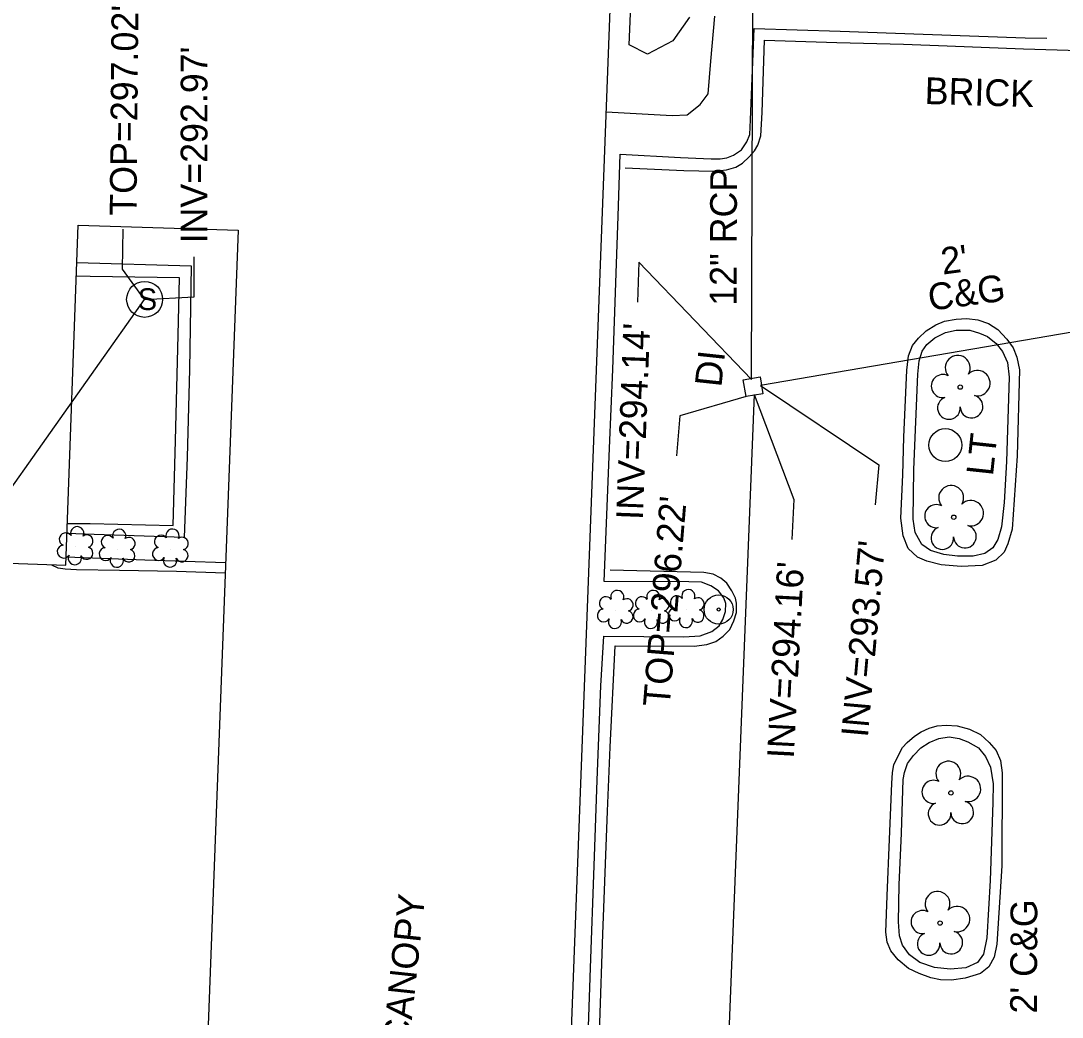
# Model space of a CAD drawing. Extents: x 2100323 to 2109811, y 740376 to 749755.
# Drawn here: x 2105574.7 to 2105730.4, y 740973.5 to 741122.4 of the extents above; entities that cross this region are included whole.
import ezdxf

# ---------------------------------------------------------------- set-up
doc = ezdxf.new("R2010")
doc.units = 0
for name, color, linetype in [('Exist Building', 7, 'Continuous'), ('Exist Building Text', 7, 'Continuous'), ('Exist Other Culture Area Outline', 7, 'Continuous'), ('Exist Other Culture Area Outline Text', 7, 'Continuous'), ('Exist Other Culture Located Object CELL', 7, 'Continuous'), ('Exist Roads Curbs', 7, 'Continuous'), ('Exist Roads EOP Other', 7, 'Continuous'), ('Exist Roads EOP Other Text', 7, 'Continuous'), ('Exist Structure Minor Drop Inlet', 7, 'Continuous'), ('Exist Structure Minor Drop Inlet Text', 7, 'Continuous'), ('Exist Structure Minor Drop Inlet Top Elevation', 7, 'Continuous'), ('Exist Structure Minor Pipes RCP 12 Inch', 7, 'Continuous'), ('Exist Structure Minor Pipes RCP 12 Inch Invert', 7, 'Continuous'), ('Exist Structure Minor Pipes RCP 12 Inch Leader', 7, 'Continuous'), ('Exist Structure Minor Pipes RCP 12 Inch Text', 7, 'Continuous'), ('Exist Structure Minor Pipes RCP 15 Inch', 7, 'Continuous'), ('Exist Structure Minor Pipes RCP 15 Inch Invert', 7, 'Continuous'), ('Exist Structure Minor Pipes RCP 15 Inch Leader', 7, 'Continuous'), ('Exist Structure Minor Storm Sewer Manhole CELL', 7, 'Continuous'), ('Exist Structure Minor Storm Sewer Manhole Leader', 7, 'Continuous'), ('Exist Structure Minor Storm Sewer Manhole Text', 7, 'Continuous'), ('Exist Utilities Other Pole CELL', 7, 'Continuous'), ('Exist Utilities Other Pole Text', 7, 'Continuous'), ('Exist Vegetation Shrub CELL', 7, 'Continuous'), ('Exist Vegetation Tree CELL', 7, 'Continuous'), ('Exist Vegetation Woods Line', 7, 'Continuous')]:
    doc.layers.add(name, color=color, linetype=linetype)

msp = doc.modelspace()

# ---------------------------------------------------------------- linework, layer by layer
at = {"layer": 'Exist Building'}
msp.add_lwpolyline([(2105655.87, 740941.3), (2105665.05, 741183.27), (2105694.65, 741194.61), (2105695.87, 741229.75), (2105667.11, 741242.97), (2105668.73, 741285.34), (2105616.78, 741287.22), (2105618.25, 741332.94), (2105472.82, 741337.86), (2105463.98, 741093.77), (2105542.41, 741091.19), (2105541.81, 741072.31), (2105556.77, 741071.85), (2105555.88, 741041.91), (2105581.43, 741040.99), (2105583.31, 741091.81), (2105607.2, 741091.08), (2105601.65, 740943.21)], close=True, dxfattribs=at)
at = {"layer": 'Exist Other Culture Area Outline'}
msp.add_lwpolyline([(2105662.22, 741108.79), (2105672.08, 741108.24), (2105674.32, 741108.31), (2105676.28, 741109.88), (2105677.45, 741111.45), (2105677.87, 741116.35), (2105678.46, 741123.07)], dxfattribs=at)
at = {"layer": 'Exist Other Culture Located Object CELL'}
for radius in [2.18, 0.24]:
    msp.add_circle((2105679.03, 741034.38), radius, dxfattribs=at)
at = {"layer": 'Exist Roads Curbs'}
for points in [[(2105659.45, 740969.11), (2105659.87, 740980.81), (2105660.4, 740996.08), (2105660.86, 741008.88), (2105661.42, 741022.97), (2105661.85, 741030.39), (2105673.81, 741030.32), (2105676.27, 741030.43), (2105678, 741031.09), (2105679.12, 741031.96), (2105679.66, 741032.89), (2105680.06, 741034.06), (2105680.11, 741035.3), (2105679.8, 741036.14), (2105679.01, 741037.18), (2105677.88, 741037.9), (2105676.44, 741038.45), (2105674.55, 741038.52), (2105661.91, 741038.59), (2105662.7, 741058.49), (2105663.2, 741070.24), (2105663.69, 741084.64), (2105664.02, 741093.17), (2105664.3, 741102.45), (2105673.3, 741101.92), (2105677.91, 741101.72), (2105679.24, 741101.73), (2105680.27, 741101.89), (2105681.27, 741102.29), (2105682.44, 741103.08), (2105683.22, 741104.3), (2105683.7, 741105.37), (2105683.79, 741107.55), (2105684.33, 741121.21), (2105697.17, 741120.82), (2105709.61, 741120.37), (2105724.85, 741119.85), (2105728.06, 741119.79)], [(2105583.1, 741086.25), (2105600.2, 741085.73), (2105599.92, 741070.26), (2105599.58, 741057.15), (2105599.16, 741045.15), (2105585.69, 741045.6), (2105581.61, 741045.75)], [(2105722.04, 741056.48), (2105721.7, 741050.38), (2105721.3, 741046.72), (2105720.78, 741044.86), (2105720, 741043.59), (2105718.79, 741042.74), (2105717.06, 741042.36), (2105714.73, 741042.33), (2105712.67, 741042.62), (2105710.69, 741043.2), (2105709.4, 741044.12), (2105708.38, 741045.91), (2105708.1, 741047.9), (2105708.22, 741055.31), (2105708.8, 741069.55), (2105709.02, 741071.54), (2105709.44, 741072.97), (2105710.15, 741074.01), (2105711.36, 741074.98), (2105712.91, 741075.76), (2105714.52, 741076.11), (2105716.56, 741076.14), (2105718.04, 741075.7), (2105719.22, 741075.21), (2105720.52, 741074.16), (2105721.45, 741072.94), (2105722.21, 741071.3), (2105722.45, 741069.11), (2105722.04, 741056.48)], [(2105581.48, 741042.24), (2105593.27, 741041.83), (2105605.33, 741041.43)], [(2105706.37, 741000.94), (2105706.63, 741008.98), (2105706.81, 741010.03), (2105707.24, 741011.37), (2105708.14, 741012.55), (2105709.25, 741013.69), (2105710.51, 741014.48), (2105711.96, 741015.12), (2105713.5, 741015.34), (2105715, 741015.09), (2105716.28, 741014.61), (2105717.85, 741013.7), (2105718.91, 741012.43), (2105719.68, 741010.84), (2105720.04, 741008.32), (2105719.99, 741005.55), (2105719.62, 740993.9), (2105719.12, 740985.32), (2105718.6, 740982.87), (2105717.7, 740981.63), (2105715.95, 740980.83), (2105713.65, 740980.61), (2105711.31, 740980.86), (2105709.1, 740981.63), (2105707.55, 740982.75), (2105706.53, 740984.23), (2105706.04, 740985.61), (2105705.91, 740987.7), (2105706.02, 740993.21), (2105706.37, 741000.94)]]:
    msp.add_lwpolyline(points, dxfattribs=at)
at = {"layer": 'Exist Roads EOP Other'}
for points in [[(2105665.05, 741100.4), (2105673.81, 741099.98), (2105678.3, 741099.92), (2105680.22, 741100.11), (2105681.61, 741100.52), (2105682.6, 741101.09), (2105683.61, 741102.02), (2105684.38, 741102.92), (2105684.88, 741103.78), (2105685.31, 741105.17), (2105685.52, 741108.65), (2105685.86, 741119.46), (2105696.69, 741119.12), (2105706.66, 741118.86), (2105713.2, 741118.62), (2105724.6, 741118.2), (2105736.29, 741117.83), (2105746.59, 741117.5), (2105759.03, 741117.12), (2105776.16, 741116.49), (2105793.38, 741115.86), (2105804.83, 741115.4)], [(2105581.66, 741047.24), (2105585.11, 741047.24), (2105597.5, 741046.92), (2105597.86, 741059.63), (2105598.25, 741075.39), (2105598.45, 741083.95), (2105585.11, 741084.15), (2105583.02, 741084.19)], [(2105706.69, 741060.16), (2105707.17, 741070.13), (2105707.4, 741072.29), (2105708.01, 741073.83), (2105708.88, 741074.94), (2105710.04, 741076.02), (2105711.47, 741076.95), (2105712.79, 741077.46), (2105714.51, 741077.78), (2105716.11, 741077.88), (2105717.76, 741077.66), (2105719.34, 741077.12), (2105720.75, 741076.22), (2105722.11, 741074.81), (2105723.06, 741073.51), (2105723.59, 741072.11), (2105724, 741070.19), (2105723.64, 741057.34), (2105722.91, 741046.38), (2105722.26, 741044.18), (2105721.72, 741042.95), (2105720.48, 741041.77), (2105718.4, 741040.94), (2105715.28, 741040.81), (2105712.3, 741041.08), (2105710.15, 741041.59), (2105708.74, 741042.2), (2105707.35, 741043.48), (2105706.6, 741045.37), (2105706.24, 741048.01), (2105706.56, 741054.52), (2105706.69, 741060.16)], [(2105605.27, 741039.83), (2105597.97, 741040.04), (2105589.47, 741040.22), (2105583.02, 741040.33), (2105581.34, 741040.39), (2105580.32, 741040.56), (2105579.37, 741041.03), (2105579.33, 741041.06)], [(2105660.6, 740958.76), (2105661.28, 740972.58), (2105661.74, 740985.86), (2105662.43, 741004.22), (2105662.83, 741013.81), (2105663.54, 741028.97), (2105675.37, 741028.88), (2105677.26, 741029.16), (2105678.59, 741029.59), (2105679.68, 741030.39), (2105680.68, 741031.38), (2105681.3, 741032.67), (2105681.67, 741033.95), (2105681.68, 741035.31), (2105681.53, 741036.09), (2105681.02, 741037.18), (2105680.23, 741038.31), (2105679.37, 741039.08), (2105678.19, 741039.65), (2105676.83, 741039.92), (2105662.83, 741040.28)], [(2105704.56, 741000.05), (2105704.92, 741008.4), (2105705.01, 741010), (2105705.23, 741011.17), (2105705.89, 741012.59), (2105706.53, 741013.78), (2105707.18, 741014.51), (2105708.29, 741015.46), (2105709.3, 741016.11), (2105710.51, 741016.65), (2105711.68, 741017.02), (2105713.01, 741017.12), (2105714.7, 741016.99), (2105716.52, 741016.52), (2105718.19, 741015.69), (2105719.47, 741014.52), (2105720.51, 741013.32), (2105721.14, 741011.83), (2105721.41, 741009.99), (2105721.35, 740996.09), (2105720.59, 740984.38), (2105720.23, 740982.41), (2105719.41, 740980.98), (2105718.17, 740980), (2105715.85, 740979.27), (2105713.83, 740979), (2105712.21, 740979.01), (2105710.76, 740979.33), (2105708.98, 740979.99), (2105707.4, 740980.75), (2105705.88, 740982.01), (2105704.74, 740983.36), (2105704.21, 740984.65), (2105704.01, 740986.17), (2105704.2, 740991.58), (2105704.56, 741000.05)]]:
    msp.add_lwpolyline(points, dxfattribs=at)
at = {"layer": 'Exist Structure Minor Drop Inlet'}
msp.add_lwpolyline([(2105685.21, 741069.14), (2105685.62, 741066.61), (2105683.12, 741066.2), (2105682.7, 741068.73)], close=True, dxfattribs=at)
at = {"layer": 'Exist Structure Minor Drop Inlet Top Elevation'}
msp.add_lwpolyline([(2105683.13, 741066.2), (2105673.24, 741063.35), (2105672.75, 741057.37)], dxfattribs=at)
at = {"layer": 'Exist Structure Minor Pipes RCP 12 Inch'}
for p, q in [((2105683.92, 741068.76), (2105684.16, 741134.22)), ((2105684.34, 741066.51), (2105679.07, 740934.31))]:
    msp.add_line(p, q, dxfattribs=at)
at = {"layer": 'Exist Structure Minor Pipes RCP 12 Inch Leader'}
for points in [[(2105683.92, 741068.76), (2105667.12, 741086.32), (2105666.89, 741080.32)], [(2105684.34, 741066.51), (2105690.28, 741050.83), (2105689.97, 741044.84)]]:
    msp.add_lwpolyline(points, dxfattribs=at)
at = {"layer": 'Exist Structure Minor Pipes RCP 15 Inch'}
for p, q in [((2105843.67, 741095), (2105685.27, 741067.87)), ((2105534.38, 740997.67), (2105593.23, 741080.73))]:
    msp.add_line(p, q, dxfattribs=at)
at = {"layer": 'Exist Structure Minor Pipes RCP 15 Inch Leader'}
for points in [[(2105593.23, 741080.73), (2105600.62, 741081.1), (2105600.62, 741087.1)], [(2105685.27, 741067.87), (2105702.95, 741056.01), (2105702.42, 741050.03)]]:
    msp.add_lwpolyline(points, dxfattribs=at)
at = {"layer": 'Exist Structure Minor Storm Sewer Manhole CELL'}
msp.add_circle((2105593.23, 741080.74), 2.69, dxfattribs=at)
at = {"layer": 'Exist Structure Minor Storm Sewer Manhole Leader'}
msp.add_lwpolyline([(2105593.23, 741080.74), (2105589.94, 741085.24), (2105590, 741091.24)], dxfattribs=at)
at = {"layer": 'Exist Utilities Other Pole CELL'}
msp.add_circle((2105712.91, 741058.96), 2.46, dxfattribs=at)
at = {"layer": 'Exist Vegetation Shrub CELL'}
for p, q in [((2105582.92, 741043.73), (2105582.92, 741043.73)), ((2105589.2, 741043.36), (2105589.2, 741043.36)), ((2105597.16, 741043.38), (2105597.16, 741043.38)), ((2105663.65, 741034.2), (2105663.65, 741034.2)), ((2105669.03, 741034.21), (2105669.03, 741034.21)), ((2105674.27, 741034.34), (2105674.27, 741034.34))]:
    msp.add_line(p, q, dxfattribs=at)
for centre, radius, start, end in [((2105583.15, 741045.78), 0.99, 334.8391, 200.4717), ((2105589.43, 741045.4), 0.99, 334.8391, 200.4717), ((2105597.39, 741045.42), 0.99, 334.8391, 200.4717), ((2105581.44, 741044.86), 0.968, 35.8908, 245.4216), ((2105584.59, 741044.6), 0.929, 284.4567, 126.0861), ((2105587.72, 741044.49), 0.968, 35.8908, 245.4216), ((2105590.87, 741044.23), 0.929, 284.4567, 126.0861), ((2105595.67, 741044.51), 0.968, 35.8908, 245.4216), ((2105598.83, 741044.25), 0.929, 284.4567, 126.0861), ((2105581.12, 741043.03), 0.955, 95.1099, 327.9534), ((2105584.56, 741042.81), 0.937, 204.9913, 73.4601), ((2105587.4, 741042.66), 0.955, 95.1099, 327.9534), ((2105590.84, 741042.43), 0.937, 204.9913, 73.4601), ((2105595.36, 741042.68), 0.955, 95.1099, 327.9534), ((2105598.79, 741042.45), 0.937, 204.9913, 73.4601), ((2105582.79, 741042.05), 0.984, 151.2797, 21.387), ((2105589.07, 741041.68), 0.984, 151.2797, 21.387), ((2105597.03, 741041.7), 0.984, 151.2797, 21.387), ((2105663.88, 741036.25), 0.99, 334.8391, 200.4717), ((2105669.26, 741036.25), 0.99, 334.8391, 200.4717), ((2105674.5, 741036.38), 0.99, 334.8391, 200.4717), ((2105662.17, 741035.33), 0.968, 35.8908, 245.4216), ((2105665.32, 741035.07), 0.929, 284.4567, 126.0861), ((2105667.55, 741035.33), 0.968, 35.8908, 245.4216), ((2105670.7, 741035.08), 0.929, 284.4567, 126.0861), ((2105672.78, 741035.47), 0.968, 35.8908, 245.4216), ((2105675.94, 741035.21), 0.929, 284.4567, 126.0861), ((2105661.85, 741033.5), 0.955, 95.1099, 327.9534), ((2105665.29, 741033.28), 0.937, 204.9913, 73.4601), ((2105667.23, 741033.5), 0.955, 95.1099, 327.9534), ((2105670.67, 741033.28), 0.937, 204.9913, 73.4601), ((2105672.47, 741033.64), 0.955, 95.1099, 327.9534), ((2105675.9, 741033.42), 0.937, 204.9913, 73.4601), ((2105663.52, 741032.52), 0.984, 151.2797, 21.387), ((2105668.9, 741032.52), 0.984, 151.2797, 21.387), ((2105674.14, 741032.66), 0.984, 151.2797, 21.387)]:
    msp.add_arc(centre, radius, start, end, dxfattribs=at)
at = {"layer": 'Exist Vegetation Tree CELL'}
for p, q in [((2105715.15, 741067.62), (2105715.15, 741067.62)), ((2105714.16, 741048.18), (2105714.16, 741048.18)), ((2105713.75, 741006.97), (2105713.75, 741006.97)), ((2105712.12, 740987.51), (2105712.12, 740987.51))]:
    msp.add_line(p, q, dxfattribs=at)
for centre in [(2105715.15, 741067.62), (2105714.16, 741048.18), (2105713.75, 741006.97), (2105712.12, 740987.51)]:
    msp.add_circle(centre, 0.326, dxfattribs=at)
for centre, radius, start, end in [((2105714.76, 741070.5), 1.86, 330.1651, 219.7134), ((2105712.54, 741067.78), 1.73, 62.6636, 279.3457), ((2105717.7, 741068.21), 1.9, 257.1011, 134.1999), ((2105716.82, 741064.72), 1.7, 181.2822, 74.56), ((2105713.44, 741064.5), 1.69, 111.5671, 6.231), ((2105713.78, 741051.06), 1.86, 330.1651, 219.7134), ((2105711.56, 741048.34), 1.73, 62.6636, 279.3457), ((2105716.71, 741048.77), 1.9, 257.1011, 134.1999), ((2105712.46, 741045.06), 1.69, 111.5671, 6.231), ((2105715.84, 741045.28), 1.7, 181.2822, 74.56), ((2105713.36, 741009.84), 1.86, 330.1651, 219.7134), ((2105711.14, 741007.12), 1.73, 62.6636, 279.3457), ((2105716.3, 741007.56), 1.9, 257.1011, 134.1999), ((2105715.42, 741004.07), 1.7, 181.2822, 74.56), ((2105712.04, 741003.85), 1.69, 111.5671, 6.231), ((2105711.74, 740990.38), 1.86, 330.1651, 219.7134), ((2105709.52, 740987.67), 1.73, 62.6636, 279.3457), ((2105714.67, 740988.1), 1.9, 257.1011, 134.1999), ((2105710.42, 740984.39), 1.69, 111.5671, 6.231), ((2105713.79, 740984.61), 1.7, 181.2822, 74.56)]:
    msp.add_arc(centre, radius, start, end, dxfattribs=at)
at = {"layer": 'Exist Vegetation Woods Line'}
msp.add_lwpolyline([(2105674.69, 741122.92), (2105672.2, 741119.36), (2105668.4, 741117.38), (2105665.66, 741118.78), (2105666.32, 741134.1)], dxfattribs=at)

# ---------------------------------------------------------------- texts
at = {"layer": 'Exist Building Text'}
msp.add_text('CANOPY', height=4, rotation=83.8864, dxfattribs=at).set_placement((2105632.76, 740969.14))
at = {"layer": 'Exist Other Culture Area Outline Text'}
msp.add_text('BRICK', height=4, rotation=358.3497, dxfattribs=at).set_placement((2105709.78, 741109.94))
at = {"layer": 'Exist Roads EOP Other Text'}
for s, rotation, p in [("2' ", 7.7162, (2105712.52, 741084.43)), ('C&G', 7.7162, (2105710.6, 741079.02)), ("2' C&G", 89.7894, (2105726.6, 740973.98))]:
    msp.add_text(s, height=4, rotation=rotation, dxfattribs=at).set_placement(p)
at = {"layer": 'Exist Structure Minor Drop Inlet Text'}
msp.add_text('DI', height=4, rotation=83.8864, dxfattribs=at).set_placement((2105679.43, 741067.53))
at = {"layer": 'Exist Structure Minor Drop Inlet Top Elevation'}
msp.add_text("TOP=296.22'", height=4, rotation=85.357, dxfattribs=at).set_placement((2105671.7, 741019.74))
at = {"layer": 'Exist Structure Minor Pipes RCP 12 Inch Invert'}
for s, rotation, p in [("INV=294.14'", 87.8798, (2105667.69, 741047.72)), ("INV=294.16'", 86.9937, (2105690.25, 741012.04))]:
    msp.add_text(s, height=4, rotation=rotation, dxfattribs=at).set_placement(p)
at = {"layer": 'Exist Structure Minor Pipes RCP 12 Inch Text'}
msp.add_text('12" RCP', height=4, rotation=89.7864, dxfattribs=at).set_placement((2105681.7, 741079.77))
at = {"layer": 'Exist Structure Minor Pipes RCP 15 Inch Invert'}
for s, rotation, p in [("INV=292.97'", 90, (2105602.62, 741089.1)), ("INV=293.57'", 84.9203, (2105701.32, 741015.17))]:
    msp.add_text(s, height=4, rotation=rotation, dxfattribs=at).set_placement(p)
at = {"layer": 'Exist Structure Minor Storm Sewer Manhole CELL'}
msp.add_text('S', height=3.25, dxfattribs=at).set_placement((2105592.2, 741079.14))
at = {"layer": 'Exist Structure Minor Storm Sewer Manhole Text'}
msp.add_text("TOP=297.02'", height=4, rotation=89.4796, dxfattribs=at).set_placement((2105592.01, 741093.23))
at = {"layer": 'Exist Utilities Other Pole Text'}
msp.add_text('LT', height=4, rotation=83.8864, dxfattribs=at).set_placement((2105720.02, 741054.25))

doc.saveas('drawing.dxf')
